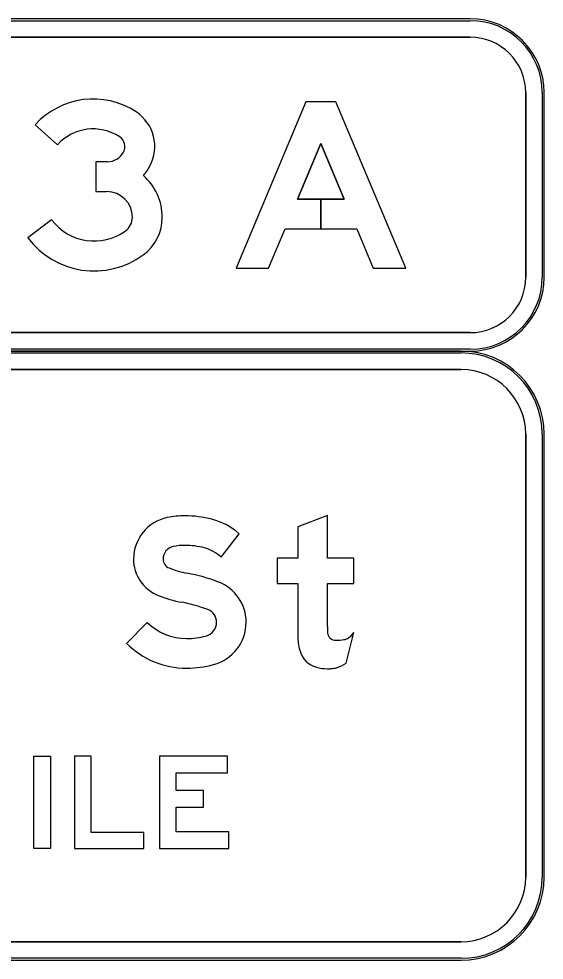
# Model space of a CAD drawing. Extents: x 2149961 to 2150220, y 145114 to 145240.
# Drawn here: x 2149990.83 to 2149995.57, y 145193.01 to 145201.51 of the extents above; entities that cross this region are included whole.
import ezdxf

# ---------------------------------------------------------------- set-up
doc = ezdxf.new("R2010")
doc.units = 0
for name, color, linetype in [('GSBWFILL', 7, 'Continuous'), ('GSCOLORFILL', 7, 'Continuous'), ('GSOUTLINE', 7, 'Continuous')]:
    doc.layers.add(name, color=color, linetype=linetype)

msp = doc.modelspace()

# ---------------------------------------------------------------- linework, layer by layer
at = {"layer": 'GSBWFILL'}
for p, q in [((2149994.9083, 145201.5094), (2149983.2414, 145201.5094)), ((2149983.2414, 145201.3427), (2149994.9083, 145201.3427)), ((2149995.4083, 145200.8427), (2149995.4083, 145199.1754)), ((2149995.5749, 145199.1754), (2149995.5749, 145200.8427)), ((2149990.9808, 145200.5528), (2149991.1812, 145200.3719)), ((2149991.1293, 145199.6948), (2149990.9133, 145199.5328)), ((2149994.9083, 145198.6754), (2149983.2431, 145198.6754)), ((2149994.8249, 145198.5088), (2149981.825, 145198.5088)), ((2149983.2431, 145198.5088), (2149994.9083, 145198.5088)), ((2149981.825, 145198.3421), (2149994.8249, 145198.3421)), ((2149995.4083, 145197.7588), (2149995.4083, 145193.7588)), ((2149995.5749, 145193.7588), (2149995.5749, 145197.7588)), ((2149993.7881, 145195.6919), (2149993.8583, 145195.9679)), ((2149994.8249, 145193.1755), (2149981.8266, 145193.1755)), ((2149981.8266, 145193.0088), (2149994.8249, 145193.0088))]:
    msp.add_line(p, q, dxfattribs=at)
for points in [[(2149993.7707, 145199.8816), (2149993.56, 145199.8816), (2149993.56, 145199.6116), (2149993.8841, 145199.6116), (2149994.0321, 145199.2591), (2149994.3249, 145199.2591), (2149993.6949, 145200.7591), (2149993.4249, 145200.7591), (2149992.795, 145199.2591), (2149993.0878, 145199.2591), (2149993.2358, 145199.6116), (2149993.5599, 145199.6116), (2149993.5599, 145199.8816), (2149993.3492, 145199.8816), (2149993.5599, 145200.3833)], [(2149990.9697, 145194.0171), (2149990.9697, 145194.8505), (2149991.1197, 145194.8505), (2149991.1197, 145194.0171)], [(2149991.9614, 145194.0171), (2149991.9614, 145194.163), (2149991.4864, 145194.163), (2149991.4864, 145194.8505), (2149991.3364, 145194.8505), (2149991.3364, 145194.0171)], [(2149992.7281, 145194.1671), (2149992.2531, 145194.1671), (2149992.2531, 145194.3913), (2149992.4989, 145194.3913), (2149992.4989, 145194.5413), (2149992.2531, 145194.5413), (2149992.2531, 145194.7005), (2149992.7156, 145194.7005), (2149992.7156, 145194.8505), (2149992.1031, 145194.8505), (2149992.1031, 145194.0171), (2149992.7281, 145194.0171)]]:
    msp.add_lwpolyline(points, close=True, dxfattribs=at)
for points in [[(2149991.6329, 145200.2191), (2149991.5283, 145200.2191), (2149991.5283, 145199.9491), (2149991.6258, 145199.9491)], [(2149993.6183, 145196.0205), (2149993.6183, 145196.4105), (2149993.8583, 145196.4105), (2149993.8583, 145196.6405), (2149993.6183, 145196.6405), (2149993.6183, 145197.0238), (2149993.3516, 145196.9226), (2149993.3516, 145196.6405), (2149993.1649, 145196.6405), (2149993.1649, 145196.4105), (2149993.3516, 145196.4105), (2149993.3516, 145195.9399)], [(2149992.6583, 145196.6485), (2149992.8232, 145196.8589)], [(2149991.9927, 145196.059), (2149991.8049, 145195.8696)]]:
    msp.add_lwpolyline(points, dxfattribs=at)
for centre, radius, start, end in [((2149994.9083, 145200.8427), 0.6667, 0, 90), ((2149994.9083, 145200.8427), 0.5, 0, 90), ((2149991.504, 145200.0803), 0.705, 56.57666, 137.91651), ((2149991.6858, 145200.3558), 0.375, 331.83123, 56.57666), ((2149991.504, 145200.0803), 0.435, 56.57666, 137.91651), ((2149991.6858, 145200.3558), 0.105, 331.83123, 56.57666), ((2149991.6329, 145200.3841), 0.165, 270, 331.83123), ((2149991.6329, 145200.3841), 0.435, 318.21804, 331.83123), ((2149991.6258, 145199.7166), 0.5025, 0.01834, 48.72597), ((2149991.6258, 145199.7166), 0.2325, 0.01834, 90), ((2149991.5133, 145199.9828), 0.48, 216.8699, 306.22155), ((2149991.7083, 145199.7166), 0.15, 306.22155, 0.01834), ((2149991.7083, 145199.7166), 0.42, 306.22155, 0.01834), ((2149991.5133, 145199.9828), 0.75, 216.8699, 306.22155), ((2149994.9083, 145199.1754), 0.6667, 270, 0), ((2149994.9083, 145199.1754), 0.5, 270, 0), ((2149994.8249, 145197.7588), 0.75, 0, 90), ((2149994.8249, 145197.7588), 0.5833, 0, 90), ((2149994.8249, 145193.7588), 0.75, 270, 0), ((2149994.8249, 145193.7588), 0.5833, 270, 0)]:
    msp.add_arc(centre, radius, start, end, dxfattribs=at)
for centre, major_axis, ratio, start_param, end_param in [((2149992.3316, 145196.236), (0, 0.7855), 0.999996, 0, 0.202758), ((2149992.3316, 145196.0583), (0, 0.9632), 0.999996, 6.026234, 6.283185), ((2149992.2503, 145196.6312), (0, 0.382), 0.999996, 0.202758, 1.570796), ((2149992.4209, 145196.3984), (0, 0.6115), 0.999996, 5.565152, 6.026234), ((2149992.2503, 145196.6312), (0, 0.1153), 0.999996, 0.202758, 1.570796), ((2149992.3316, 145196.236), (0, 0.5188), 0.999996, 0, 0.202758), ((2149992.3316, 145196.0583), (0, 0.6965), 0.999996, 6.026234, 6.283185), ((2149992.4209, 145196.3984), (0, 0.3448), 0.999996, 5.523837, 6.026234), ((2149992.2222, 145196.6312), (0, 0.3538), 0.999996, 1.570796, 2.761249), ((2149992.2222, 145196.6312), (0, 0.0872), 0.999996, 1.570796, 2.761249), ((2149992.5128, 145197.358), (0, 0.8699), 0.999996, 2.761249, 2.95744), ((2149992.0562, 145194.907), (0, 1.6233), 0.999996, 5.918637, 6.099033), ((2149992.4965, 145196.0607), (0, 0.3885), 0.999996, 4.712389, 5.918637), ((2149992.5128, 145197.358), (0, 1.1366), 0.999996, 2.761249, 2.95744), ((2149992.0562, 145194.907), (0, 1.3566), 0.999996, 5.918637, 6.099033), ((2149992.4965, 145196.0607), (0, 0.1218), 0.999996, 4.712389, 5.918637), ((2149992.3478, 145196.4172), (0, 0.5044), 0.999996, 2.360607, 3.141593), ((2149992.4888, 145196.0607), (0, 0.1295), 0.999996, 3.401517, 4.712389), ((2149992.4888, 145196.0607), (0, 0.3961), 0.999996, 3.401517, 4.712389), ((2149995.2875, 145196.0205), (0, 1.6693), 0.999994, 1.570796, 1.606005), ((2149992.3478, 145196.591), (0, 0.6782), 0.999996, 3.141593, 3.401517), ((2149993.869, 145195.9399), (0, 0.5174), 0.999994, 1.570796, 1.830698), ((2149993.6949, 145195.9747), (0, 0.0767), 0.999994, 1.74085, 2.407828), ((2149993.6973, 145195.9774), (0, 0.0803), 0.999994, 2.407828, 3.141593), ((2149993.7513, 145196.0017), (0, 0.1), 0.999994, 3.310762, 3.756278), ((2149993.6828, 145196.0988), (0, 0.2189), 0.999994, 3.756278, 4.071638), ((2149992.3478, 145196.4172), (0, 0.7711), 0.999996, 2.360607, 3.141593), ((2149993.6973, 145196.3182), (0, 0.4211), 0.999994, 3.141593, 3.310762), ((2149993.5784, 145195.8626), (0, 0.2167), 0.999994, 1.830698, 2.869526), ((2149992.3478, 145196.591), (0, 0.9449), 0.999996, 3.141593, 3.401517), ((2149993.6183, 145196.0056), (0, 0.3651), 0.999994, 2.869526, 3.141593), ((2149993.6097, 145195.9542), (0, 0.3172), 0.999994, 3.427755, 3.738844), ((2149993.6183, 145196.1663), (0, 0.5258), 0.999994, 3.141593, 3.205734), ((2149993.6381, 145195.8578), (0, 0.2167), 0.999994, 3.205734, 3.427755)]:
    msp.add_ellipse(centre, major_axis=major_axis, ratio=ratio, start_param=start_param, end_param=end_param, dxfattribs=at)
at = {"layer": 'GSCOLORFILL'}
for p, q in [((2149994.9083, 145201.5094), (2149983.2414, 145201.5094)), ((2149994.9083, 145201.5094), (2149983.2414, 145201.5094)), ((2149994.9083, 145201.5094), (2149983.2414, 145201.5094)), ((2149983.2414, 145201.4927), (2149994.9083, 145201.4927)), ((2149983.2414, 145201.3427), (2149994.9083, 145201.3427)), ((2149995.4083, 145200.8427), (2149995.4083, 145199.1754)), ((2149995.5583, 145200.8427), (2149995.5583, 145199.1754)), ((2149995.5749, 145199.1754), (2149995.5749, 145200.8427)), ((2149995.5749, 145199.1754), (2149995.5749, 145200.8427)), ((2149995.5749, 145199.1754), (2149995.5749, 145200.8427)), ((2149990.9808, 145200.5528), (2149991.1812, 145200.3719)), ((2149991.1293, 145199.6948), (2149990.9133, 145199.5328)), ((2149994.9083, 145198.6754), (2149983.2431, 145198.6754)), ((2149994.8249, 145198.5088), (2149981.825, 145198.5088)), ((2149994.8249, 145198.5088), (2149981.825, 145198.5088)), ((2149994.8249, 145198.5088), (2149981.825, 145198.5088)), ((2149981.825, 145198.4921), (2149994.8249, 145198.4921)), ((2149983.2414, 145198.5088), (2149994.9083, 145198.5088)), ((2149994.9083, 145198.5254), (2149983.2416, 145198.5254)), ((2149983.2416, 145198.5088), (2149994.9083, 145198.5088)), ((2149983.2431, 145198.5088), (2149994.9083, 145198.5088)), ((2149981.825, 145198.3421), (2149994.8249, 145198.3421)), ((2149995.4083, 145197.7588), (2149995.4083, 145193.7588)), ((2149995.5583, 145197.7588), (2149995.5583, 145193.7588)), ((2149995.5749, 145193.7588), (2149995.5749, 145197.7588)), ((2149995.5749, 145193.7588), (2149995.5749, 145197.7588)), ((2149995.5749, 145193.7588), (2149995.5749, 145197.7588)), ((2149993.7881, 145195.6919), (2149993.8583, 145195.9679)), ((2149994.8249, 145193.1755), (2149981.8266, 145193.1755)), ((2149994.8249, 145193.0255), (2149981.8251, 145193.0255)), ((2149981.825, 145193.0088), (2149994.8249, 145193.0088)), ((2149981.8251, 145193.0088), (2149994.8249, 145193.0088)), ((2149981.8266, 145193.0088), (2149994.8249, 145193.0088))]:
    msp.add_line(p, q, dxfattribs=at)
for points in [[(2149993.7707, 145199.8816), (2149993.56, 145199.8816), (2149993.56, 145199.6116), (2149993.8841, 145199.6116), (2149994.0321, 145199.2591), (2149994.3249, 145199.2591), (2149993.6949, 145200.7591), (2149993.4249, 145200.7591), (2149992.795, 145199.2591), (2149993.0878, 145199.2591), (2149993.2358, 145199.6116), (2149993.5599, 145199.6116), (2149993.5599, 145199.8816), (2149993.3492, 145199.8816), (2149993.5599, 145200.3833)], [(2149990.9697, 145194.0171), (2149990.9697, 145194.8505), (2149991.1197, 145194.8505), (2149991.1197, 145194.0171)], [(2149991.9614, 145194.0171), (2149991.9614, 145194.163), (2149991.4864, 145194.163), (2149991.4864, 145194.8505), (2149991.3364, 145194.8505), (2149991.3364, 145194.0171)], [(2149992.7281, 145194.1671), (2149992.2531, 145194.1671), (2149992.2531, 145194.3913), (2149992.4989, 145194.3913), (2149992.4989, 145194.5413), (2149992.2531, 145194.5413), (2149992.2531, 145194.7005), (2149992.7156, 145194.7005), (2149992.7156, 145194.8505), (2149992.1031, 145194.8505), (2149992.1031, 145194.0171), (2149992.7281, 145194.0171)]]:
    msp.add_lwpolyline(points, close=True, dxfattribs=at)
for points in [[(2149991.6329, 145200.2191), (2149991.5283, 145200.2191), (2149991.5283, 145199.9491), (2149991.6258, 145199.9491)], [(2149993.6183, 145196.0205), (2149993.6183, 145196.4105), (2149993.8583, 145196.4105), (2149993.8583, 145196.6405), (2149993.6183, 145196.6405), (2149993.6183, 145197.0238), (2149993.3516, 145196.9226), (2149993.3516, 145196.6405), (2149993.1649, 145196.6405), (2149993.1649, 145196.4105), (2149993.3516, 145196.4105), (2149993.3516, 145195.9399)], [(2149992.6583, 145196.6485), (2149992.8232, 145196.8589)], [(2149991.9927, 145196.059), (2149991.8049, 145195.8696)]]:
    msp.add_lwpolyline(points, dxfattribs=at)
for centre, radius, start, end in [((2149994.9083, 145200.8427), 0.6667, 0, 90), ((2149994.9083, 145200.8427), 0.6667, 0, 90), ((2149994.9083, 145200.8427), 0.6667, 0, 90), ((2149994.9083, 145200.8427), 0.65, 0, 90), ((2149994.9083, 145200.8427), 0.5, 0, 90), ((2149991.504, 145200.0803), 0.705, 56.57666, 137.91651), ((2149991.6858, 145200.3558), 0.375, 331.83123, 56.57666), ((2149991.504, 145200.0803), 0.435, 56.57666, 137.91651), ((2149991.6858, 145200.3558), 0.105, 331.83123, 56.57666), ((2149991.6329, 145200.3841), 0.165, 270, 331.83123), ((2149991.6329, 145200.3841), 0.435, 318.21804, 331.83123), ((2149991.6258, 145199.7166), 0.5025, 0.01834, 48.72597), ((2149991.6258, 145199.7166), 0.2325, 0.01834, 90), ((2149991.5133, 145199.9828), 0.48, 216.8699, 306.22155), ((2149991.7083, 145199.7166), 0.15, 306.22155, 0.01834), ((2149991.7083, 145199.7166), 0.42, 306.22155, 0.01834), ((2149991.5133, 145199.9828), 0.75, 216.8699, 306.22155), ((2149994.9083, 145199.1754), 0.6667, 270, 0), ((2149994.9083, 145199.1754), 0.6667, 270, 0), ((2149994.9083, 145199.1754), 0.5, 270, 0), ((2149994.9083, 145199.1754), 0.6667, 270, 0), ((2149994.9083, 145199.1754), 0.65, 270, 0), ((2149994.8249, 145197.7588), 0.75, 0, 90), ((2149994.8249, 145197.7588), 0.75, 0, 90), ((2149994.8249, 145197.7588), 0.75, 0, 90), ((2149994.8249, 145197.7588), 0.7333, 0, 90), ((2149994.8249, 145197.7588), 0.5833, 0, 90), ((2149994.8249, 145193.7588), 0.75, 270, 0), ((2149994.8249, 145193.7588), 0.75, 270, 0), ((2149994.8249, 145193.7588), 0.5833, 270, 0), ((2149994.8249, 145193.7588), 0.75, 270, 0), ((2149994.8249, 145193.7588), 0.7333, 270, 0)]:
    msp.add_arc(centre, radius, start, end, dxfattribs=at)
for centre, major_axis, ratio, start_param, end_param in [((2149992.3316, 145196.236), (0, 0.7855), 0.999996, 0, 0.202758), ((2149992.3316, 145196.0583), (0, 0.9632), 0.999996, 6.026234, 6.283185), ((2149992.2503, 145196.6312), (0, 0.382), 0.999996, 0.202758, 1.570796), ((2149992.4209, 145196.3984), (0, 0.6115), 0.999996, 5.565152, 6.026234), ((2149992.2503, 145196.6312), (0, 0.1153), 0.999996, 0.202758, 1.570796), ((2149992.3316, 145196.236), (0, 0.5188), 0.999996, 0, 0.202758), ((2149992.3316, 145196.0583), (0, 0.6965), 0.999996, 6.026234, 6.283185), ((2149992.4209, 145196.3984), (0, 0.3448), 0.999996, 5.523837, 6.026234), ((2149992.2222, 145196.6312), (0, 0.3538), 0.999996, 1.570796, 2.761249), ((2149992.2222, 145196.6312), (0, 0.0872), 0.999996, 1.570796, 2.761249), ((2149992.5128, 145197.358), (0, 0.8699), 0.999996, 2.761249, 2.95744), ((2149992.0562, 145194.907), (0, 1.6233), 0.999996, 5.918637, 6.099033), ((2149992.4965, 145196.0607), (0, 0.3885), 0.999996, 4.712389, 5.918637), ((2149992.5128, 145197.358), (0, 1.1366), 0.999996, 2.761249, 2.95744), ((2149992.0562, 145194.907), (0, 1.3566), 0.999996, 5.918637, 6.099033), ((2149992.4965, 145196.0607), (0, 0.1218), 0.999996, 4.712389, 5.918637), ((2149992.3478, 145196.4172), (0, 0.5044), 0.999996, 2.360607, 3.141593), ((2149992.4888, 145196.0607), (0, 0.1295), 0.999996, 3.401517, 4.712389), ((2149992.4888, 145196.0607), (0, 0.3961), 0.999996, 3.401517, 4.712389), ((2149995.2875, 145196.0205), (0, 1.6693), 0.999994, 1.570796, 1.606005), ((2149992.3478, 145196.591), (0, 0.6782), 0.999996, 3.141593, 3.401517), ((2149993.869, 145195.9399), (0, 0.5174), 0.999994, 1.570796, 1.830698), ((2149993.6949, 145195.9747), (0, 0.0767), 0.999994, 1.74085, 2.407828), ((2149993.6973, 145195.9774), (0, 0.0803), 0.999994, 2.407828, 3.141593), ((2149993.7513, 145196.0017), (0, 0.1), 0.999994, 3.310762, 3.756278), ((2149993.6828, 145196.0988), (0, 0.2189), 0.999994, 3.756278, 4.071638), ((2149992.3478, 145196.4172), (0, 0.7711), 0.999996, 2.360607, 3.141593), ((2149993.6973, 145196.3182), (0, 0.4211), 0.999994, 3.141593, 3.310762), ((2149993.5784, 145195.8626), (0, 0.2167), 0.999994, 1.830698, 2.869526), ((2149992.3478, 145196.591), (0, 0.9449), 0.999996, 3.141593, 3.401517), ((2149993.6183, 145196.0056), (0, 0.3651), 0.999994, 2.869526, 3.141593), ((2149993.6097, 145195.9542), (0, 0.3172), 0.999994, 3.427755, 3.738844), ((2149993.6183, 145196.1663), (0, 0.5258), 0.999994, 3.141593, 3.205734), ((2149993.6381, 145195.8578), (0, 0.2167), 0.999994, 3.205734, 3.427755)]:
    msp.add_ellipse(centre, major_axis=major_axis, ratio=ratio, start_param=start_param, end_param=end_param, dxfattribs=at)
at = {"layer": 'GSOUTLINE'}
for p, q in [((2149994.9083, 145201.5094), (2149983.2414, 145201.5094)), ((2149994.9083, 145201.3427), (2149983.2414, 145201.3427)), ((2149995.4083, 145199.1754), (2149995.4083, 145200.8427)), ((2149995.5749, 145199.1754), (2149995.5749, 145200.8427)), ((2149990.9808, 145200.5528), (2149991.1812, 145200.3719)), ((2149991.1293, 145199.6948), (2149990.9133, 145199.5328)), ((2149983.2414, 145198.6754), (2149994.9083, 145198.6754)), ((2149994.8249, 145198.5088), (2149981.825, 145198.5088)), ((2149983.2414, 145198.5088), (2149994.9083, 145198.5088)), ((2149994.8249, 145198.3421), (2149981.825, 145198.3421)), ((2149995.4083, 145193.7588), (2149995.4083, 145197.7588)), ((2149995.5749, 145193.7588), (2149995.5749, 145197.7588)), ((2149993.7881, 145195.6919), (2149993.8583, 145195.9679)), ((2149981.825, 145193.1755), (2149994.8249, 145193.1755)), ((2149981.825, 145193.0088), (2149994.8249, 145193.0088))]:
    msp.add_line(p, q, dxfattribs=at)
for points in [[(2149993.2358, 145199.6116), (2149993.8841, 145199.6116), (2149994.0321, 145199.2591), (2149994.3249, 145199.2591), (2149993.6949, 145200.7591), (2149993.4249, 145200.7591), (2149992.795, 145199.2591), (2149993.0878, 145199.2591)], [(2149993.7707, 145199.8816), (2149993.5599, 145200.3833), (2149993.3492, 145199.8816)], [(2149990.9697, 145194.0171), (2149990.9697, 145194.8505), (2149991.1197, 145194.8505), (2149991.1197, 145194.0171)], [(2149991.9614, 145194.0171), (2149991.9614, 145194.163), (2149991.4864, 145194.163), (2149991.4864, 145194.8505), (2149991.3364, 145194.8505), (2149991.3364, 145194.0171)], [(2149992.7281, 145194.1671), (2149992.2531, 145194.1671), (2149992.2531, 145194.3913), (2149992.4989, 145194.3913), (2149992.4989, 145194.5413), (2149992.2531, 145194.5413), (2149992.2531, 145194.7005), (2149992.7156, 145194.7005), (2149992.7156, 145194.8505), (2149992.1031, 145194.8505), (2149992.1031, 145194.0171), (2149992.7281, 145194.0171)]]:
    msp.add_lwpolyline(points, close=True, dxfattribs=at)
for points in [[(2149991.6329, 145200.2191), (2149991.5283, 145200.2191), (2149991.5283, 145199.9491), (2149991.6258, 145199.9491)], [(2149993.6183, 145196.0205), (2149993.6183, 145196.4105), (2149993.8583, 145196.4105), (2149993.8583, 145196.6405), (2149993.6183, 145196.6405), (2149993.6183, 145197.0238), (2149993.3516, 145196.9226), (2149993.3516, 145196.6405), (2149993.1649, 145196.6405), (2149993.1649, 145196.4105), (2149993.3516, 145196.4105), (2149993.3516, 145195.9399)], [(2149992.6583, 145196.6485), (2149992.8232, 145196.8589)], [(2149991.9927, 145196.059), (2149991.8049, 145195.8696)]]:
    msp.add_lwpolyline(points, dxfattribs=at)
for centre, radius, start, end in [((2149994.9083, 145200.8427), 0.6667, 0, 90), ((2149994.9083, 145200.8427), 0.5, 0, 90), ((2149991.504, 145200.0803), 0.705, 56.57666, 137.91651), ((2149991.6858, 145200.3558), 0.375, 331.83123, 56.57666), ((2149991.504, 145200.0803), 0.435, 56.57666, 137.91651), ((2149991.6858, 145200.3558), 0.105, 331.83123, 56.57666), ((2149991.6329, 145200.3841), 0.165, 270, 331.83123), ((2149991.6329, 145200.3841), 0.435, 318.21804, 331.83123), ((2149991.6258, 145199.7166), 0.5025, 0.01834, 48.72597), ((2149991.6258, 145199.7166), 0.2325, 0.01834, 90), ((2149991.5133, 145199.9828), 0.48, 216.8699, 306.22155), ((2149991.7083, 145199.7166), 0.15, 306.22155, 0.01834), ((2149991.7083, 145199.7166), 0.42, 306.22155, 0.01834), ((2149991.5133, 145199.9828), 0.75, 216.8699, 306.22155), ((2149994.9083, 145199.1754), 0.6667, 270, 0), ((2149994.9083, 145199.1754), 0.5, 270, 0), ((2149994.8249, 145197.7588), 0.75, 0, 90), ((2149994.8249, 145197.7588), 0.5833, 0, 90), ((2149994.8249, 145193.7588), 0.75, 270, 0), ((2149994.8249, 145193.7588), 0.5833, 270, 0)]:
    msp.add_arc(centre, radius, start, end, dxfattribs=at)
for centre, major_axis, ratio, start_param, end_param in [((2149992.3316, 145196.236), (0, 0.7855), 0.999996, 0, 0.202758), ((2149992.3316, 145196.0583), (0, 0.9632), 0.999996, 6.026234, 6.283185), ((2149992.2503, 145196.6312), (0, 0.382), 0.999996, 0.202758, 1.570796), ((2149992.4209, 145196.3984), (0, 0.6115), 0.999996, 5.565152, 6.026234), ((2149992.2503, 145196.6312), (0, 0.1153), 0.999996, 0.202758, 1.570796), ((2149992.3316, 145196.236), (0, 0.5188), 0.999996, 0, 0.202758), ((2149992.3316, 145196.0583), (0, 0.6965), 0.999996, 6.026234, 6.283185), ((2149992.4209, 145196.3984), (0, 0.3448), 0.999996, 5.523837, 6.026234), ((2149992.2222, 145196.6312), (0, 0.3538), 0.999996, 1.570796, 2.761249), ((2149992.2222, 145196.6312), (0, 0.0872), 0.999996, 1.570796, 2.761249), ((2149992.5128, 145197.358), (0, 0.8699), 0.999996, 2.761249, 2.95744), ((2149992.0562, 145194.907), (0, 1.6233), 0.999996, 5.918637, 6.099033), ((2149992.4965, 145196.0607), (0, 0.3885), 0.999996, 4.712389, 5.918637), ((2149992.5128, 145197.358), (0, 1.1366), 0.999996, 2.761249, 2.95744), ((2149992.0562, 145194.907), (0, 1.3566), 0.999996, 5.918637, 6.099033), ((2149992.4965, 145196.0607), (0, 0.1218), 0.999996, 4.712389, 5.918637), ((2149992.3478, 145196.4172), (0, 0.5044), 0.999996, 2.360607, 3.141593), ((2149992.4888, 145196.0607), (0, 0.1295), 0.999996, 3.401517, 4.712389), ((2149992.4888, 145196.0607), (0, 0.3961), 0.999996, 3.401517, 4.712389), ((2149995.2875, 145196.0205), (0, 1.6693), 0.999994, 1.570796, 1.606005), ((2149992.3478, 145196.591), (0, 0.6782), 0.999996, 3.141593, 3.401517), ((2149993.869, 145195.9399), (0, 0.5174), 0.999994, 1.570796, 1.830698), ((2149993.6949, 145195.9747), (0, 0.0767), 0.999994, 1.74085, 2.407828), ((2149993.6973, 145195.9774), (0, 0.0803), 0.999994, 2.407828, 3.141593), ((2149993.7513, 145196.0017), (0, 0.1), 0.999994, 3.310762, 3.756278), ((2149993.6828, 145196.0988), (0, 0.2189), 0.999994, 3.756278, 4.071638), ((2149992.3478, 145196.4172), (0, 0.7711), 0.999996, 2.360607, 3.141593), ((2149993.6973, 145196.3182), (0, 0.4211), 0.999994, 3.141593, 3.310762), ((2149993.5784, 145195.8626), (0, 0.2167), 0.999994, 1.830698, 2.869526), ((2149992.3478, 145196.591), (0, 0.9449), 0.999996, 3.141593, 3.401517), ((2149993.6183, 145196.0056), (0, 0.3651), 0.999994, 2.869526, 3.141593), ((2149993.6097, 145195.9542), (0, 0.3172), 0.999994, 3.427755, 3.738844), ((2149993.6183, 145196.1663), (0, 0.5258), 0.999994, 3.141593, 3.205734), ((2149993.6381, 145195.8578), (0, 0.2167), 0.999994, 3.205734, 3.427755)]:
    msp.add_ellipse(centre, major_axis=major_axis, ratio=ratio, start_param=start_param, end_param=end_param, dxfattribs=at)

doc.saveas('drawing.dxf')
